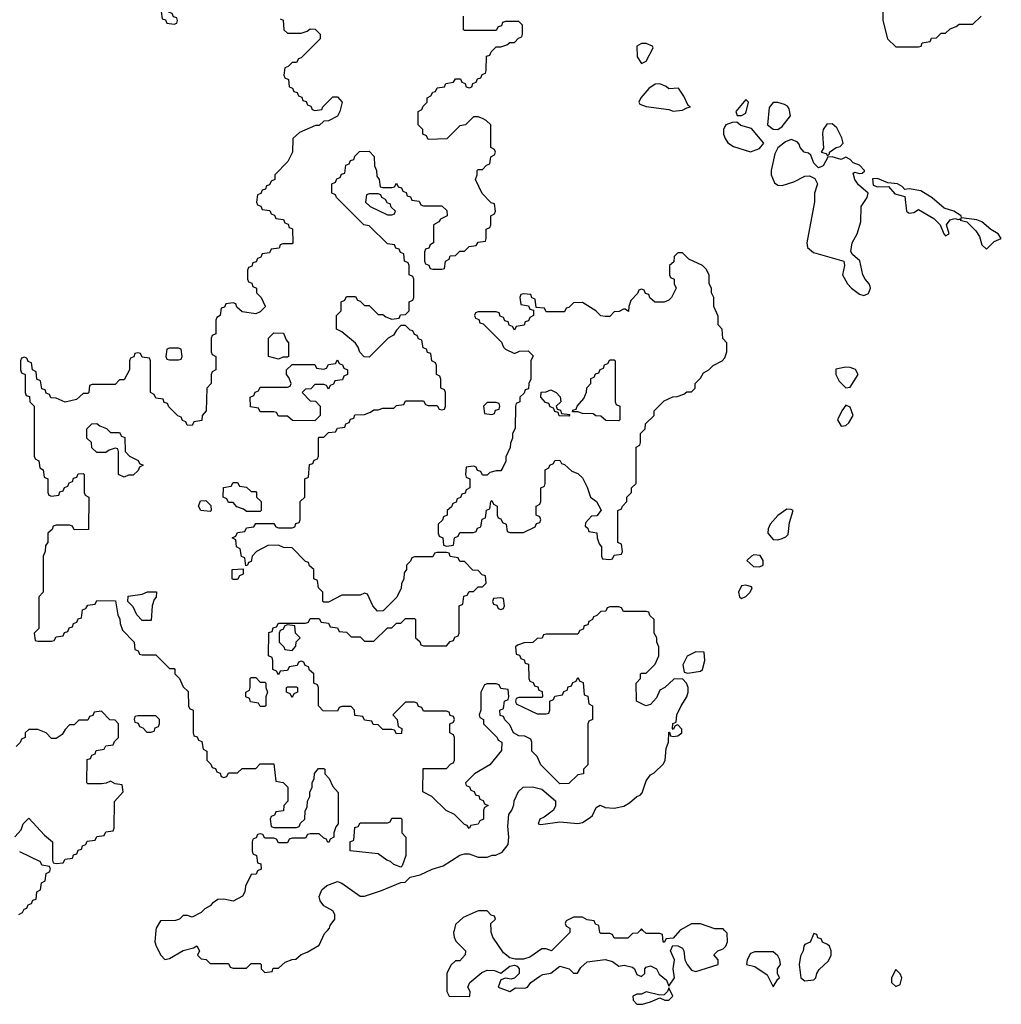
# Model space of a CAD drawing. Header units: inches. Extents: x 2380053 to 2584298, y 380219 to 546618.
# Tile 339 of 656: x 2533150 to 2537475, y 429674 to 434014. Entities that reach past the tile are written whole.
import ezdxf

# ---------------------------------------------------------------- set-up
doc = ezdxf.new("R2010")
doc.units = ezdxf.units.IN
doc.header["$MEASUREMENT"] = 0
doc.layers.add('C5432', color=7, linetype='Continuous')
doc.layers.add('C5433', color=7, linetype='Continuous')

msp = doc.modelspace()

# ---------------------------------------------------------------- linework, layer by layer
at = {"layer": 'C5432', "color": 2, "elevation": 38}
for points in [[(2533749.9, 430000), (2533746, 429950), (2533751, 429930), (2533771.3, 429890), (2533790, 429871.3), (2533810, 429876), (2533870, 429911.3), (2533916.4, 429923.6), (2533930, 429932), (2533942, 429910), (2533934, 429890), (2533950, 429874), (2533971.3, 429871.3), (2533990, 429854), (2534070, 429854), (2534078, 429838), (2534090, 429834), (2534150, 429834), (2534170, 429854), (2534210, 429854), (2534214, 429850), (2534214, 429830), (2534230, 429814), (2534262, 429818), (2534267.3, 429832.7), (2534290, 429834), (2534320.4, 429859.6), (2534350, 429872), (2534367.3, 429872.7), (2534390, 429894), (2534416.4, 429903.6), (2534470, 429934), (2534493.2, 429986.8), (2534505.8, 430000)], [(2535064.2, 430000), (2535062, 429990), (2535064.7, 429970), (2535071.6, 429951.6), (2535114, 429910), (2535112.7, 429892.7), (2535090, 429866), (2535070, 429866), (2535050, 429846), (2535032, 429810), (2535032, 429730), (2535042, 429710), (2535130, 429708.2), (2535134, 429710), (2535135.3, 429730), (2535124, 429750), (2535133.2, 429770), (2535186, 429814), (2535210, 429824.4), (2535242.8, 429822.8), (2535270, 429811), (2535310, 429842.8), (2535330, 429846.8), (2535342, 429842), (2535351.1, 429831.1), (2535350.5, 429809.5), (2535330.5, 429789.5), (2535315.9, 429784.1), (2535290, 429789), (2535270, 429782), (2535258, 429750), (2535310, 429731), (2535334, 429746), (2535375.5, 429744.5), (2535388, 429750), (2535402, 429770), (2535441.5, 429798.5), (2535454.8, 429805.2), (2535490, 429811), (2535530, 429842.8), (2535570.6, 429830.6), (2535590, 429811.3), (2535608.4, 429811.6), (2535623.2, 429836.8), (2535650, 429861), (2535730, 429872), (2535762.8, 429862.8), (2535790, 429842), (2535813.2, 429846.8), (2535850, 429837.3), (2535858.8, 429830), (2535870, 429804.7), (2535890, 429796), (2535904, 429810), (2535905.2, 429830), (2535910, 429838), (2535930, 429844), (2535956, 429830), (2535967.1, 429807.1), (2535999.8, 429779.8), (2536010, 429754), (2536035.3, 429790), (2536029, 429830), (2536036, 429870), (2536018, 429910), (2536027.3, 429932.7), (2536050, 429932), (2536070, 429922), (2536076, 429910), (2536080.7, 429870), (2536090.5, 429850), (2536110, 429824.7), (2536130, 429818), (2536228, 429850), (2536228, 429870), (2536208.4, 429891.6), (2536226, 429910), (2536250, 429918), (2536262, 429930), (2536268.7, 429950), (2536267.3, 429987.3), (2536255.6, 430000)], [(2535574, 430000), (2535574, 429990), (2535494, 429910), (2535470, 429918), (2535450, 429918), (2535398, 429882), (2535370, 429873.2), (2535332.9, 429872.9), (2535310, 429879), (2535281.5, 429901.5), (2535235.3, 429970), (2535227.3, 429992.7), (2535227.1, 430000)], [(2535884.4, 430000), (2535872.7, 429987.3), (2535850, 429986), (2535830, 429966), (2535770, 429966), (2535762, 429982), (2535750, 429986), (2535710, 429986), (2535706, 429990), (2535704.7, 430000)], [(2536059.3, 430000), (2536030, 429966), (2535998, 429962), (2535990, 429946), (2535986, 429950), (2535982, 429982), (2535970, 429986), (2535910, 429986), (2535896, 430000)]]:
    msp.add_lwpolyline(points, dxfattribs=at)
for points in [[(2536650, 429986), (2536632.7, 429947.3), (2536610, 429938), (2536604.7, 429930), (2536602, 429910), (2536590, 429886), (2536584.9, 429850), (2536592, 429790), (2536610, 429778), (2536650, 429782), (2536658, 429790), (2536662, 429810), (2536672.9, 429827.1), (2536714.6, 429865.4), (2536726, 429890), (2536726, 429910), (2536718, 429930), (2536710, 429938), (2536687.3, 429947.3), (2536682, 429962), (2536667.3, 429967.3), (2536662, 429982)], [(2536470, 429906), (2536390, 429906), (2536370, 429898), (2536356, 429870), (2536352, 429850), (2536390, 429840.7), (2536443.4, 429803.4), (2536470, 429751.3), (2536490, 429784.7), (2536498, 429790), (2536489, 429810), (2536489, 429830), (2536502, 429850), (2536499, 429870), (2536490, 429888)], [(2537010, 429828), (2536991.3, 429790), (2536992, 429770), (2537010, 429752), (2537030, 429762), (2537037.2, 429790), (2537030, 429808)], [(2536010, 429746), (2536004.7, 429730), (2535990, 429715.3), (2535970, 429714), (2535910, 429728.7), (2535890, 429719), (2535870, 429719), (2535852, 429710), (2535852.7, 429692.7), (2535870, 429674), (2535894, 429674), (2535930, 429684.7), (2535970, 429702), (2535992.7, 429692.7), (2536010, 429692), (2536028, 429710)]]:
    msp.add_lwpolyline(points, close=True, dxfattribs=at)
at = {"layer": 'C5433', "color": 2, "elevation": 38}
for points in [[(2536954, 434090), (2536954, 434010), (2536974, 433930), (2537010, 433894), (2537110, 433894), (2537122, 433898), (2537127.3, 433912.7), (2537162, 433918), (2537167.3, 433932.7), (2537190, 433934), (2537210, 433954), (2537230, 433954), (2537250, 433974), (2537276.4, 433983.6), (2537290, 433994), (2537350, 433994), (2537386, 434030)], [(2534298, 434018), (2534311.6, 434011.6), (2534314, 433970), (2534330, 433954), (2534390, 433954), (2534416.4, 433963.6), (2534430, 433974), (2534451.6, 433971.6), (2534474, 433950), (2534474, 433930), (2534390, 433846), (2534378, 433842), (2534370, 433826), (2534350, 433826), (2534332.7, 433807.3), (2534318, 433802), (2534314, 433770), (2534318, 433758), (2534334, 433750), (2534338, 433718), (2534352.7, 433712.7), (2534358, 433698), (2534372.7, 433692.7), (2534378, 433678), (2534392.7, 433672.7), (2534398, 433658), (2534412.7, 433652.7), (2534418, 433638), (2534432.7, 433632.7), (2534438, 433618), (2534450, 433614), (2534482, 433618), (2534486, 433630), (2534530, 433674), (2534550, 433674), (2534571.3, 433650), (2534561, 433610), (2534550.8, 433589.2), (2534510, 433568), (2534490, 433566), (2534470, 433548), (2534452.7, 433547.3), (2534383.6, 433516.4), (2534354, 433490), (2534352, 433430), (2534331.6, 433388.4), (2534274, 433330), (2534274, 433310), (2534258, 433302), (2534250, 433286), (2534238, 433282), (2534232.7, 433267.3), (2534218, 433262), (2534212.7, 433247.3), (2534198, 433242), (2534194, 433210), (2534198, 433198), (2534212.7, 433192.7), (2534218, 433178), (2534252.7, 433172.7), (2534258, 433158), (2534272.7, 433152.7), (2534278, 433138), (2534312.7, 433132.7), (2534318, 433118), (2534332.7, 433112.7), (2534338, 433098), (2534352.7, 433092.7), (2534354, 433030), (2534350, 433026), (2534310, 433026), (2534298, 433022), (2534292.7, 433007.3), (2534258, 433002), (2534250, 432986), (2534218, 432982), (2534212.7, 432967.3), (2534198, 432962), (2534192.7, 432947.3), (2534178, 432942), (2534172.7, 432927.3), (2534158, 432922), (2534154, 432910), (2534154, 432870), (2534158, 432858), (2534172.7, 432852.7), (2534178, 432838), (2534194, 432830), (2534194, 432810), (2534214, 432790), (2534231.6, 432751.6), (2534231.6, 432748.4), (2534210, 432726), (2534190, 432718), (2534130, 432726), (2534107.3, 432747.3), (2534102, 432762), (2534090, 432766), (2534058, 432762), (2534052.7, 432747.3), (2534038, 432742), (2534034, 432710), (2534018, 432702), (2534014, 432690), (2534014, 432630), (2533998, 432622), (2533994, 432610), (2533994, 432550), (2533998, 432538), (2534014, 432530), (2534014, 432470), (2533998, 432462), (2533994, 432450), (2533994, 432410), (2533974, 432390), (2533972, 432290), (2533954, 432270), (2533952.7, 432247.3), (2533918, 432242), (2533910, 432226), (2533887.3, 432227.3), (2533882, 432242), (2533867.3, 432247.3), (2533862, 432262), (2533847.3, 432267.3), (2533807.3, 432307.3), (2533802, 432322), (2533787.3, 432327.3), (2533782, 432342), (2533750, 432346), (2533742, 432362), (2533726, 432370), (2533726, 432510), (2533722, 432522), (2533690, 432526), (2533682, 432542), (2533670, 432546), (2533658, 432542), (2533652.7, 432527.3), (2533638, 432522), (2533634, 432510), (2533634, 432470), (2533610, 432426), (2533590, 432426), (2533570, 432406), (2533470, 432406), (2533458, 432402), (2533454, 432370), (2533450, 432366), (2533430, 432366), (2533399.6, 432340.4), (2533350, 432328), (2533310, 432346), (2533287.3, 432347.3), (2533282, 432362), (2533267.3, 432367.3), (2533262, 432382), (2533247.3, 432387.3), (2533242, 432422), (2533226, 432430), (2533222, 432462), (2533206, 432470), (2533202, 432502), (2533187.3, 432507.3), (2533182, 432522), (2533170, 432526), (2533158, 432522), (2533154, 432510), (2533154, 432470), (2533158, 432458), (2533174, 432450), (2533174, 432370), (2533178, 432358), (2533192.7, 432352.7), (2533194, 432330), (2533214, 432310), (2533214, 432090), (2533218, 432078), (2533234, 432070), (2533238, 432038), (2533254, 432030), (2533258, 431998), (2533274, 431990), (2533274, 431930), (2533278, 431918), (2533290, 431914), (2533322, 431918), (2533327.3, 431932.7), (2533342, 431938), (2533347.3, 431952.7), (2533362, 431958), (2533367.3, 431972.7), (2533382, 431978), (2533387.3, 431992.7), (2533402, 431998), (2533407.3, 432012.7), (2533430, 432014), (2533434, 432010), (2533434, 431930), (2533438, 431918), (2533454, 431910), (2533452.7, 431767.3), (2533390, 431766), (2533382, 431782), (2533370, 431786), (2533310, 431786), (2533298, 431782), (2533292.7, 431767.3), (2533274, 431750), (2533274, 431710), (2533263.6, 431696.4), (2533262, 431670), (2533254, 431650), (2533254, 431490), (2533234, 431470), (2533234, 431330), (2533214, 431310), (2533218, 431278), (2533230, 431274), (2533290, 431274), (2533302, 431278), (2533310, 431294), (2533342, 431298), (2533347.3, 431312.7), (2533362, 431318), (2533367.3, 431332.7), (2533382, 431338), (2533387.3, 431352.7), (2533402, 431358), (2533407.3, 431372.7), (2533422, 431378), (2533427.3, 431412.7), (2533442, 431418), (2533450, 431434), (2533482, 431438), (2533490, 431454), (2533572.7, 431452.7), (2533582, 431390), (2533591.6, 431371.6), (2533592.7, 431352.7), (2533603.6, 431323.6), (2533654, 431270), (2533658, 431238), (2533672.7, 431232.7), (2533678, 431218), (2533690, 431214), (2533750, 431214), (2533810, 431154), (2533830, 431154), (2533834, 431150), (2533834, 431130), (2533854, 431110), (2533870, 431074), (2533892.7, 431052.7), (2533894, 430990), (2533898, 430978), (2533914, 430970), (2533914, 430870), (2533918, 430858), (2533932.7, 430852.7), (2533938, 430838), (2533952.7, 430832.7), (2533958, 430798), (2533974, 430790), (2533974, 430750), (2533992.7, 430732.7), (2533998, 430718), (2534012.7, 430712.7), (2534018, 430698), (2534032.7, 430692.7), (2534038, 430678), (2534050, 430674), (2534062, 430678), (2534070, 430694), (2534110, 430694), (2534130, 430714), (2534190, 430714), (2534210, 430734), (2534270, 430734), (2534278, 430658), (2534311.6, 430651.6), (2534331.6, 430631.6), (2534332, 430570), (2534314, 430550), (2534312.7, 430527.3), (2534278, 430522), (2534272.7, 430507.3), (2534258, 430502), (2534254, 430490), (2534258, 430458), (2534270, 430454), (2534370, 430454), (2534382, 430458), (2534387.3, 430472.7), (2534406, 430490), (2534407.3, 430527.3), (2534416.4, 430543.6), (2534418, 430570), (2534428, 430590), (2534428, 430610), (2534438, 430630), (2534438, 430650), (2534448, 430670), (2534448.4, 430691.6), (2534467.3, 430712.7), (2534490, 430714), (2534494, 430710), (2534494, 430690), (2534514, 430670), (2534530, 430634), (2534552.7, 430607.3), (2534554, 430470), (2534543.6, 430456.4), (2534534, 430430), (2534534, 430410), (2534518, 430402), (2534512.7, 430387.3), (2534506, 430390), (2534502, 430402), (2534490, 430406), (2534470, 430426), (2534430, 430426), (2534418, 430422), (2534410, 430406), (2534350, 430406), (2534338, 430402), (2534330, 430386), (2534290, 430386), (2534282, 430402), (2534270, 430406), (2534230, 430406), (2534222, 430422), (2534210, 430426), (2534198, 430422), (2534192.7, 430407.3), (2534178, 430402), (2534174, 430390), (2534174, 430350), (2534178, 430338), (2534194, 430330), (2534198, 430298), (2534212.7, 430292.7), (2534214, 430270), (2534198, 430262), (2534192.7, 430247.3), (2534170, 430246), (2534145.4, 430194.6), (2534142, 430170), (2534132, 430150), (2534090, 430128.7), (2534050, 430138), (2534023.6, 430136.4), (2533999.6, 430120.4), (2533990, 430108), (2533965.4, 430094.6), (2533950, 430078), (2533910, 430058), (2533890, 430066), (2533870, 430066), (2533854, 430050), (2533836.9, 430043.1), (2533770, 430042), (2533750.6, 430009.4), (2533749.9, 430000)], [(2534505.8, 430000), (2534515.3, 430010), (2534518, 430022), (2534538, 430050), (2534538, 430070), (2534530, 430086), (2534490, 430108), (2534474, 430130), (2534469, 430149), (2534481.6, 430178.4), (2534502.9, 430197.1), (2534550, 430216), (2534570, 430207.3), (2534650, 430151), (2534670, 430150.8), (2534744.9, 430175.1), (2534830, 430211.3), (2534848, 430212), (2534870, 430234), (2534914.6, 430245.4), (2534968, 430270), (2535016, 430284), (2535090, 430331.3), (2535110, 430338), (2535130, 430338), (2535170, 430322), (2535210, 430322), (2535231.3, 430331.3), (2535248.7, 430331.3), (2535275.3, 430344.7), (2535302, 430378), (2535305.2, 430410), (2535301.2, 430458.8), (2535306, 430510), (2535318, 430530), (2535327.3, 430552.7), (2535328.4, 430571.6), (2535348.4, 430611.6), (2535368.4, 430631.6), (2535410, 430632), (2535450, 430622), (2535511, 430571), (2535511.1, 430548.9), (2535502, 430530), (2535461, 430499), (2535442, 430490), (2535434, 430470), (2535446, 430466), (2535530, 430478), (2535610, 430470.8), (2535630, 430476), (2535663.2, 430496.8), (2535673.6, 430506.4), (2535690, 430542), (2535708.4, 430551.6), (2535730, 430541), (2535770, 430538), (2535812.3, 430547.7), (2535837.5, 430562.5), (2535868.7, 430590), (2535884.7, 430595.3), (2535893.2, 430606.8), (2535910, 430658.8), (2535930, 430686), (2535945.2, 430694.8), (2535986.3, 430733.7), (2535994, 430750), (2535999, 430801), (2536008.7, 430830), (2536010, 430874), (2536014, 430874), (2536018, 430858), (2536030, 430854), (2536050, 430858), (2536068, 430870), (2536067.3, 430887.3), (2536050, 430906), (2536038, 430902), (2536030, 430886), (2536026, 430890), (2536028.4, 430911.6), (2536042, 430918), (2536046, 430950), (2536064, 430990), (2536089, 431030), (2536095.3, 431050), (2536095.3, 431070), (2536088.9, 431088.9), (2536070, 431108), (2536032.7, 431107.3), (2535992, 431070), (2535970, 431058), (2535955.3, 431024.7), (2535930, 430995.3), (2535909.1, 430989.1), (2535868, 431010), (2535866, 431090), (2535886, 431110), (2535886, 431130), (2535890, 431134), (2535910, 431134), (2535950, 431174), (2535966, 431210), (2535966, 431250), (2535958, 431270), (2535958, 431290), (2535946, 431310), (2535946, 431370), (2535927.3, 431387.3), (2535922, 431402), (2535910, 431406), (2535810, 431406), (2535802, 431422), (2535790, 431426), (2535750, 431426), (2535738, 431422), (2535732.7, 431407.3), (2535710, 431406), (2535692.7, 431387.3), (2535678, 431382), (2535674, 431370), (2535658, 431362), (2535652.7, 431347.3), (2535638, 431342), (2535632.7, 431327.3), (2535618, 431322), (2535610, 431306), (2535470, 431306), (2535458, 431302), (2535452.7, 431287.3), (2535430, 431286), (2535411.6, 431268.4), (2535372.7, 431267.3), (2535343.6, 431256.4), (2535334, 431250), (2535338, 431218), (2535352.7, 431212.7), (2535358, 431198), (2535372.7, 431192.7), (2535378, 431178), (2535392.7, 431172.7), (2535394, 431110), (2535398, 431098), (2535412.7, 431092.7), (2535418, 431078), (2535432.7, 431072.7), (2535438, 431058), (2535452.7, 431052.7), (2535454, 431030), (2535450, 431026), (2535350, 431026), (2535338, 431022), (2535334, 431010), (2535338, 430998), (2535430, 430954), (2535470, 430954), (2535482, 430958), (2535486, 430970), (2535486, 431010), (2535502, 431018), (2535507.3, 431032.7), (2535542, 431038), (2535547.3, 431052.7), (2535562, 431058), (2535567.3, 431072.7), (2535582, 431078), (2535587.3, 431092.7), (2535602, 431098), (2535610, 431114), (2535618, 431098), (2535632.7, 431092.7), (2535638, 431038), (2535652.7, 431032.7), (2535658, 430998), (2535674, 430990), (2535674, 430930), (2535658, 430922), (2535654, 430910), (2535654, 430730), (2535634, 430710), (2535634, 430690), (2535610, 430686), (2535570, 430648), (2535530, 430646), (2535446, 430730), (2535430, 430766), (2535406, 430790), (2535406, 430830), (2535402, 430842), (2535376.4, 430856.4), (2535350, 430858), (2535326, 430870), (2535310, 430906), (2535287.3, 430927.3), (2535282, 430942), (2535267.3, 430947.3), (2535266, 430970), (2535282, 430978), (2535286, 431010), (2535302, 431018), (2535306, 431030), (2535302, 431062), (2535270, 431066), (2535262, 431082), (2535250, 431086), (2535210, 431086), (2535198, 431082), (2535182, 431050), (2535182, 430970), (2535174, 430950), (2535178, 430938), (2535194, 430930), (2535194, 430910), (2535254, 430850), (2535258, 430838), (2535274, 430830), (2535272.7, 430792.7), (2535222, 430730), (2535154, 430690), (2535114, 430650), (2535118, 430638), (2535132.7, 430632.7), (2535138, 430618), (2535152.7, 430612.7), (2535158, 430598), (2535172.7, 430592.7), (2535178, 430578), (2535192.7, 430572.7), (2535198, 430558), (2535214, 430550), (2535198, 430542), (2535194, 430530), (2535194, 430490), (2535178, 430482), (2535170, 430468), (2535138, 430462), (2535130, 430448.7), (2535122, 430462), (2535110, 430466), (2535066, 430510), (2535028.9, 430528.9), (2534966, 430590), (2534926, 430610), (2534927.3, 430712.7), (2535030, 430714), (2535050, 430734), (2535062, 430738), (2535066, 430750), (2535066, 430850), (2535062, 430862), (2535046, 430870), (2535046, 430910), (2535062, 430918), (2535066, 430930), (2535062, 430942), (2535047.3, 430947.3), (2535042, 430962), (2535030, 430966), (2534930, 430966), (2534922, 430982), (2534907.3, 430987.3), (2534902, 431002), (2534890, 431006), (2534850, 431006), (2534794, 430950), (2534814, 430930), (2534818, 430898), (2534834, 430890), (2534832.7, 430867.3), (2534810, 430866), (2534802, 430882), (2534790, 430886), (2534750, 430886), (2534730, 430906), (2534707.3, 430907.3), (2534702, 430922), (2534670, 430926), (2534662, 430942), (2534627.3, 430947.3), (2534626, 430970), (2534610, 430986), (2534570, 430986), (2534558, 430982), (2534550, 430966), (2534487.3, 430967.3), (2534466, 430990), (2534466, 431070), (2534462, 431082), (2534446, 431090), (2534446, 431130), (2534427.3, 431147.3), (2534422, 431162), (2534407.3, 431167.3), (2534402, 431182), (2534390, 431186), (2534378, 431182), (2534372.7, 431167.3), (2534338, 431162), (2534330, 431146), (2534298, 431142), (2534290, 431126), (2534282, 431142), (2534266, 431150), (2534266, 431190), (2534262, 431202), (2534246, 431210), (2534247.3, 431312.7), (2534262, 431318), (2534267.3, 431332.7), (2534282, 431338), (2534290, 431354), (2534410, 431354), (2534422, 431358), (2534430, 431374), (2534470, 431374), (2534478, 431358), (2534510, 431354), (2534518, 431338), (2534550, 431334), (2534558, 431318), (2534590, 431314), (2534610, 431294), (2534650, 431294), (2534670, 431274), (2534710, 431274), (2534770, 431334), (2534790, 431334), (2534810, 431354), (2534830, 431354), (2534850, 431374), (2534890, 431374), (2534894, 431370), (2534894, 431290), (2534912.7, 431272.7), (2534918, 431258), (2534930, 431254), (2535030, 431254), (2535047.3, 431272.7), (2535062, 431278), (2535067.3, 431292.7), (2535082, 431298), (2535086, 431310), (2535086, 431430), (2535102, 431438), (2535107.3, 431472.7), (2535122, 431478), (2535130, 431494), (2535150, 431494), (2535170, 431514), (2535190, 431514), (2535206, 431530), (2535202, 431562), (2535187.3, 431567.3), (2535170, 431586), (2535147.3, 431587.3), (2535110, 431626), (2535090, 431626), (2535082, 431642), (2535047.3, 431647.3), (2535042, 431662), (2535030, 431666), (2534990, 431666), (2534978, 431662), (2534970, 431646), (2534890, 431646), (2534878, 431642), (2534872.7, 431627.3), (2534854, 431610), (2534854, 431590), (2534843.6, 431576.4), (2534842, 431550), (2534832.7, 431527.3), (2534831.6, 431508.4), (2534811.6, 431468.4), (2534751.6, 431408.4), (2534727.3, 431407.3), (2534706, 431430), (2534682, 431482), (2534670, 431486), (2534650, 431478), (2534570, 431478), (2534510, 431446), (2534490, 431446), (2534486, 431450), (2534486, 431490), (2534466, 431510), (2534462, 431542), (2534446, 431550), (2534446, 431590), (2534427.3, 431607.3), (2534422, 431622), (2534410, 431626), (2534350, 431686), (2534312.7, 431687.3), (2534290, 431698), (2534243.6, 431696.4), (2534194, 431670), (2534174, 431650), (2534170, 431626), (2534158, 431622), (2534154, 431610), (2534146, 431606), (2534142, 431642), (2534127.3, 431647.3), (2534122, 431682), (2534106, 431690), (2534102, 431722), (2534086, 431730), (2534102, 431738), (2534110, 431754), (2534142, 431758), (2534150, 431774), (2534182, 431778), (2534190, 431794), (2534270, 431794), (2534278, 431778), (2534290, 431774), (2534350, 431774), (2534362, 431778), (2534367.3, 431792.7), (2534382, 431798), (2534386, 431810), (2534386, 431890), (2534406, 431910), (2534406, 431990), (2534422, 431998), (2534427.3, 432052.7), (2534442, 432058), (2534447.3, 432072.7), (2534462, 432078), (2534466, 432090), (2534466, 432170), (2534470, 432174), (2534490, 432174), (2534510, 432194), (2534542, 432198), (2534550, 432214), (2534582, 432218), (2534587.3, 432232.7), (2534602, 432238), (2534607.3, 432252.7), (2534622, 432258), (2534627.3, 432272.7), (2534670, 432274), (2534696.4, 432283.6), (2534710, 432294), (2534730, 432294), (2534750, 432302), (2534798, 432302), (2534810, 432314), (2534842, 432318), (2534850, 432334), (2534930, 432334), (2534938, 432318), (2534950, 432314), (2534990, 432314), (2534998, 432298), (2535010, 432294), (2535022, 432298), (2535026, 432310), (2535026, 432370), (2535022, 432382), (2535006, 432390), (2535006, 432430), (2535002, 432442), (2534986, 432450), (2534986, 432490), (2534982, 432502), (2534966, 432510), (2534962, 432542), (2534947.3, 432547.3), (2534942, 432562), (2534927.3, 432567.3), (2534922, 432602), (2534907.3, 432607.3), (2534902, 432622), (2534890, 432626), (2534882, 432642), (2534870, 432646), (2534850, 432666), (2534830, 432666), (2534810, 432646), (2534796.9, 432623.1), (2534774, 432610), (2534690, 432526), (2534667.3, 432527.3), (2534648.4, 432548.4), (2534642, 432570), (2534630, 432588), (2534570, 432638), (2534546, 432650), (2534546, 432710), (2534566, 432730), (2534566, 432770), (2534582, 432778), (2534590, 432794), (2534630, 432794), (2534638, 432778), (2534650, 432774), (2534670, 432754), (2534690, 432754), (2534730, 432714), (2534750, 432714), (2534763.6, 432703.6), (2534790, 432694), (2534822, 432698), (2534827.3, 432712.7), (2534850, 432714), (2534866, 432730), (2534866, 432770), (2534882, 432778), (2534886, 432790), (2534886, 432870), (2534882, 432882), (2534866, 432890), (2534866, 432930), (2534862, 432942), (2534846, 432950), (2534842, 432982), (2534827.3, 432987.3), (2534822, 433002), (2534807.3, 433007.3), (2534802, 433022), (2534770, 433026), (2534690, 433106), (2534666, 433110), (2534546, 433230), (2534542, 433242), (2534526, 433250), (2534526, 433290), (2534542, 433298), (2534547.3, 433312.7), (2534562, 433318), (2534567.3, 433332.7), (2534582, 433338), (2534587.3, 433372.7), (2534602, 433378), (2534607.3, 433392.7), (2534622, 433398), (2534627.3, 433412.7), (2534647.3, 433432.7), (2534690, 433434), (2534711.6, 433411.6), (2534714, 433370), (2534722, 433350), (2534723.6, 433323.6), (2534734, 433310), (2534738, 433278), (2534750, 433274), (2534790, 433274), (2534802, 433278), (2534810, 433294), (2534818, 433278), (2534832.7, 433272.7), (2534838, 433258), (2534852.7, 433252.7), (2534858, 433238), (2534872.7, 433232.7), (2534878, 433218), (2534910, 433214), (2534918, 433198), (2534930, 433194), (2535010, 433194), (2535032.7, 433172.7), (2535034, 433150), (2535004.7, 433135.3), (2534996.9, 433123.1), (2534974, 433110), (2534974, 433030), (2534958, 433022), (2534952.7, 433007.3), (2534938, 433002), (2534934, 432990), (2534934, 432950), (2534938, 432938), (2534952.7, 432932.7), (2534958, 432918), (2534970, 432914), (2535010, 432914), (2535022, 432918), (2535026, 432950), (2535042, 432958), (2535047.3, 432972.7), (2535070, 432974), (2535090, 432994), (2535110, 432994), (2535130, 433014), (2535162, 433018), (2535170, 433034), (2535202, 433038), (2535206, 433050), (2535206, 433090), (2535222, 433098), (2535226, 433110), (2535226, 433150), (2535242, 433158), (2535246, 433170), (2535242, 433202), (2535227.3, 433207.3), (2535187.3, 433247.3), (2535158, 433310), (2535166, 433330), (2535166, 433350), (2535170, 433354), (2535190, 433354), (2535207.3, 433372.7), (2535222, 433378), (2535226, 433410), (2535242, 433418), (2535246, 433430), (2535242, 433442), (2535226, 433450), (2535226, 433550), (2535206, 433570), (2535190, 433578), (2535170, 433586), (2535150, 433586), (2535114, 433550), (2535090, 433546), (2535031.6, 433488.4), (2534950, 433486), (2534942, 433502), (2534926, 433510), (2534926, 433530), (2534906, 433550), (2534906, 433610), (2534922, 433618), (2534927.3, 433632.7), (2534946, 433650), (2534946, 433670), (2534962, 433678), (2534970, 433694), (2534982, 433698), (2534990, 433714), (2535022, 433718), (2535027.3, 433732.7), (2535062, 433738), (2535070, 433754), (2535092.7, 433752.7), (2535098, 433738), (2535112.7, 433732.7), (2535118, 433718), (2535130, 433714), (2535142, 433718), (2535147.3, 433732.7), (2535162, 433738), (2535167.3, 433752.7), (2535182, 433758), (2535187.3, 433772.7), (2535202, 433778), (2535206, 433790), (2535207.3, 433852.7), (2535222, 433858), (2535227.3, 433872.7), (2535250, 433894), (2535270, 433894), (2535296.4, 433903.6), (2535310, 433914), (2535330, 433914), (2535347.3, 433932.7), (2535362, 433938), (2535366, 433950), (2535366, 433990), (2535350, 434006), (2535290, 434006), (2535278, 434002), (2535272.7, 433987.3), (2535258, 433982), (2535250, 433966), (2535110, 433966), (2535106, 433970), (2535106, 434030)], [(2533128.4, 430411.6), (2533156.4, 430443.6), (2533166, 430470), (2533190, 430494), (2533259.6, 430419.6), (2533294, 430390), (2533294, 430310), (2533298, 430298), (2533310, 430294), (2533342, 430298), (2533350, 430314), (2533382, 430318), (2533387.3, 430332.7), (2533402, 430338), (2533407.3, 430352.7), (2533422, 430358), (2533427.3, 430372.7), (2533442, 430378), (2533447.3, 430392.7), (2533482, 430398), (2533490, 430414), (2533522, 430418), (2533530, 430434), (2533562, 430438), (2533566, 430450), (2533567.3, 430567.3), (2533606, 430610), (2533602, 430642), (2533570, 430646), (2533550, 430658), (2533531.6, 430648.4), (2533510, 430646), (2533450, 430646), (2533446, 430650), (2533447.3, 430752.7), (2533462, 430758), (2533467.3, 430772.7), (2533482, 430778), (2533487.3, 430792.7), (2533522, 430798), (2533530, 430814), (2533562, 430818), (2533567.3, 430832.7), (2533586, 430850), (2533586, 430910), (2533570, 430926), (2533547.3, 430927.3), (2533510, 430966), (2533478, 430962), (2533472.7, 430947.3), (2533458, 430942), (2533450, 430926), (2533410, 430926), (2533390, 430906), (2533370, 430906), (2533350, 430886), (2533336.9, 430863.1), (2533310, 430846), (2533290, 430846), (2533266, 430870), (2533230, 430886), (2533190, 430886), (2533174, 430870), (2533174, 430850), (2533158, 430842), (2533152.7, 430827.3), (2533134, 430810)], [(2533146, 430070), (2533162, 430078), (2533170, 430094), (2533182, 430098), (2533187.3, 430112.7), (2533202, 430118), (2533207.3, 430132.7), (2533222, 430138), (2533226, 430170), (2533242, 430178), (2533246, 430210), (2533262, 430218), (2533266, 430250), (2533282, 430258), (2533286, 430270), (2533282, 430282), (2533247.3, 430287.3), (2533242, 430302), (2533150, 430346)], [(2535227.1, 430000), (2535226, 430030), (2535246, 430050), (2535242, 430062), (2535227.3, 430067.3), (2535210, 430086), (2535170, 430086), (2535103.6, 430056.4), (2535070, 430026), (2535064.2, 430000)], [(2535704.7, 430000), (2535702, 430022), (2535687.3, 430027.3), (2535682, 430042), (2535650, 430046), (2535630, 430058), (2535590, 430058), (2535558, 430042), (2535554, 430030), (2535558, 430018), (2535574, 430010), (2535574, 430000)], [(2536255.6, 430000), (2536250, 430006), (2536212.7, 430007.3), (2536150, 430028.7), (2536110, 430028.7), (2536059.6, 430000.4), (2536059.3, 430000)], [(2535896, 430000), (2535890, 430006), (2535884.4, 430000)]]:
    msp.add_lwpolyline(points, dxfattribs=at)
for points in [[(2533790, 434066), (2533778, 434062), (2533774, 434050), (2533778, 434018), (2533792.7, 434012.7), (2533798, 433998), (2533830, 433994), (2533842, 433998), (2533846, 434010), (2533842, 434022), (2533827.3, 434027.3), (2533822, 434042), (2533807.3, 434047.3), (2533802, 434062)], [(2535910, 433909), (2535890, 433909), (2535870, 433898), (2535870.8, 433850), (2535890, 433821), (2535910, 433831.3), (2535942, 433890), (2535938, 433898)], [(2535970, 433731.8), (2535950, 433729.6), (2535922, 433710), (2535886.8, 433670), (2535878, 433650), (2535882, 433642), (2535910, 433631), (2536010, 433618), (2536030, 433611.3), (2536070, 433614.8), (2536090, 433626), (2536106, 433630), (2536095.3, 433635.3), (2536076.9, 433676.9), (2536052.7, 433712.7), (2536010, 433709.2), (2535999.1, 433719.1)], [(2536350, 433662), (2536306, 433610), (2536312, 433592), (2536330, 433591.3), (2536350, 433602), (2536362, 433650)], [(2536490, 433649.3), (2536470, 433649.2), (2536452.8, 433627.2), (2536444.7, 433550), (2536470, 433530.8), (2536490, 433530.7), (2536510, 433542.8), (2536546, 433590), (2536541.2, 433621.2), (2536532.7, 433632.7), (2536519.5, 433639.5)], [(2536310, 433562), (2536290, 433561.2), (2536262, 433550), (2536256.9, 433543.1), (2536251.3, 433530), (2536251.3, 433510), (2536258, 433490), (2536270.9, 433470.9), (2536294.8, 433454.8), (2536370, 433431), (2536410, 433446), (2536429, 433470), (2536374, 433534), (2536327, 433547)], [(2536730, 433555.3), (2536706.8, 433553.2), (2536690.7, 433529.3), (2536687.3, 433512.7), (2536691.6, 433448.4), (2536682, 433430), (2536703.6, 433423.6), (2536710, 433414), (2536718, 433422), (2536718, 433430), (2536748, 433450), (2536765.2, 433454.8), (2536779, 433470), (2536773.2, 433493.2), (2536750, 433538)], [(2536550, 433485.2), (2536524, 433476), (2536490.5, 433449.5), (2536476.8, 433423.2), (2536461, 433350), (2536461, 433330), (2536475.3, 433295.3), (2536490, 433284.7), (2536510, 433282.8), (2536560.7, 433299.3), (2536610, 433324), (2536630, 433326), (2536654.4, 433314.4), (2536664.7, 433290), (2536652, 433250), (2536651.6, 433211.6), (2536618, 433030), (2536622, 433010), (2536647.5, 432987.5), (2536782, 432950), (2536784.7, 432930), (2536776, 432890), (2536798, 432850), (2536814.9, 432830), (2536850, 432804.4), (2536870, 432798), (2536890, 432807.3), (2536899.3, 432830), (2536897.5, 432837.5), (2536893.2, 432850), (2536875.1, 432870), (2536864.5, 432890), (2536851.7, 432951.7), (2536819, 432979), (2536812.5, 432992.5), (2536818.3, 433030), (2536839.6, 433070), (2536856.6, 433123.4), (2536857.2, 433190), (2536884, 433230), (2536889, 433250), (2536845.7, 433285.7), (2536829.5, 433310), (2536822, 433338), (2536830, 433342), (2536850, 433336), (2536862, 433338), (2536873.2, 433346.8), (2536873.2, 433350), (2536850, 433373.2), (2536823.1, 433383.1), (2536810, 433398), (2536790, 433408), (2536770, 433398), (2536730, 433409), (2536711.3, 433408.7), (2536691, 433370), (2536670, 433361.2), (2536650, 433382), (2536636.6, 433416.6), (2536625.1, 433425.1), (2536606.6, 433430), (2536589.2, 433450), (2536585.2, 433465.2), (2536575.5, 433475.5)], [(2536930, 433314.5), (2536907.1, 433312.9), (2536910, 433284.7), (2536930, 433277.3), (2536978.8, 433278.8), (2537006.2, 433246.2), (2537050, 433234), (2537058, 433170), (2537064.5, 433164.5), (2537070, 433161), (2537090, 433164.7), (2537110, 433178), (2537178, 433138), (2537206, 433110), (2537222, 433070), (2537230, 433062), (2537246, 433070), (2537234, 433110), (2537250, 433132), (2537270, 433138), (2537286, 433134), (2537298, 433138), (2537294, 433130), (2537323.5, 433123.5), (2537362.6, 433082.6), (2537378.7, 433058.7), (2537390, 433021), (2537410, 433002.8), (2537443.6, 433036.4), (2537475.3, 433050), (2537462, 433070), (2537429.5, 433089.5), (2537390, 433123.7), (2537367.5, 433132.5), (2537300.4, 433140.4), (2537298, 433150), (2537266, 433170), (2537223.7, 433183.7), (2537170, 433229), (2537120.2, 433260.2), (2537070, 433268.7), (2537050, 433266), (2537038.6, 433278.6), (2537018, 433290), (2536975.1, 433295.1)], [(2534730, 433246), (2534690, 433246), (2534678, 433242), (2534674, 433210), (2534694, 433190), (2534770, 433154), (2534790, 433154), (2534802, 433158), (2534806, 433170), (2534787.3, 433187.3), (2534782, 433202), (2534770, 433206), (2534762, 433222), (2534746, 433230), (2534742, 433242)], [(2536070, 432986), (2536050, 432986), (2536034, 432970), (2536032.7, 432947.3), (2536014, 432930), (2536014, 432890), (2536018, 432878), (2536034, 432870), (2536034, 432850), (2536042, 432830), (2536022, 432790), (2536010, 432778), (2535990, 432768.7), (2535948.4, 432768.4), (2535927.3, 432787.3), (2535922, 432802), (2535907.3, 432807.3), (2535902, 432822), (2535890, 432826), (2535878, 432822), (2535872.7, 432807.3), (2535843.6, 432776.4), (2535834, 432750), (2535832.7, 432727.3), (2535818, 432738), (2535810, 432738), (2535791.6, 432728.4), (2535770, 432726), (2535750, 432706), (2535730, 432706), (2535710, 432708), (2535688, 432730), (2535630, 432768), (2535590, 432766), (2535570, 432746), (2535558, 432742), (2535550, 432726), (2535470, 432726), (2535462, 432742), (2535426, 432746), (2535422, 432782), (2535407.3, 432787.3), (2535402, 432802), (2535370, 432806), (2535358, 432802), (2535354, 432790), (2535358, 432758), (2535392.7, 432752.7), (2535398, 432738), (2535414, 432734), (2535414, 432710), (2535398, 432702), (2535392.7, 432687.3), (2535378, 432682), (2535372.7, 432667.3), (2535338, 432662), (2535330, 432646), (2535322, 432662), (2535307.3, 432667.3), (2535302, 432682), (2535287.3, 432687.3), (2535282, 432702), (2535267.3, 432707.3), (2535262, 432722), (2535250, 432726), (2535170, 432726), (2535158, 432722), (2535154, 432710), (2535158, 432698), (2535172.7, 432692.7), (2535178, 432678), (2535192.7, 432672.7), (2535272.7, 432592.7), (2535282, 432570), (2535290, 432562), (2535330, 432542), (2535352.7, 432552.7), (2535390, 432554), (2535412, 432532), (2535402, 432510), (2535402, 432430), (2535394, 432410), (2535392.7, 432387.3), (2535378, 432382), (2535372.7, 432367.3), (2535354, 432350), (2535354, 432330), (2535338, 432322), (2535334, 432310), (2535332.7, 432212.7), (2535322, 432190), (2535322, 432170), (2535312.7, 432147.3), (2535311.6, 432128.4), (2535292.7, 432087.3), (2535291.6, 432068.4), (2535279.6, 432040.4), (2535270, 432026), (2535250, 432026), (2535222, 432018), (2535210, 432006), (2535190, 432006), (2535182, 432022), (2535167.3, 432027.3), (2535162, 432042), (2535150, 432046), (2535118, 432042), (2535114, 432010), (2535118, 431998), (2535134, 431990), (2535134, 431950), (2535118, 431942), (2535112.7, 431927.3), (2535098, 431922), (2535092.7, 431907.3), (2535078, 431902), (2535072.7, 431887.3), (2535058, 431882), (2535052.7, 431867.3), (2535034, 431850), (2535034, 431830), (2535018, 431822), (2535012.7, 431807.3), (2534994, 431790), (2534994, 431750), (2534998, 431738), (2535014, 431730), (2535018, 431698), (2535030, 431694), (2535062, 431698), (2535066, 431730), (2535082, 431738), (2535090, 431754), (2535150, 431754), (2535162, 431758), (2535167.3, 431772.7), (2535182, 431778), (2535187.3, 431812.7), (2535202, 431818), (2535207.3, 431852.7), (2535222, 431858), (2535226, 431890), (2535230, 431894), (2535238, 431878), (2535254, 431870), (2535254, 431830), (2535258, 431818), (2535270, 431814), (2535278, 431798), (2535294, 431790), (2535298, 431758), (2535310, 431754), (2535370, 431754), (2535422, 431778), (2535427.3, 431792.7), (2535442, 431798), (2535446, 431810), (2535442, 431822), (2535426, 431830), (2535426, 431870), (2535442, 431878), (2535446, 431890), (2535446, 431950), (2535462, 431958), (2535466, 431970), (2535466, 432030), (2535482, 432038), (2535486, 432050), (2535502, 432058), (2535508.4, 432071.6), (2535530, 432072), (2535538, 432058), (2535550, 432054), (2535583.6, 432023.6), (2535610, 432014), (2535630, 431994), (2535650, 431954), (2535664.7, 431910), (2535692, 431890), (2535711.6, 431851.6), (2535692.7, 431827.3), (2535670, 431826), (2535643.6, 431796.4), (2535642, 431782), (2535652.7, 431772.7), (2535658, 431758), (2535692.7, 431752.7), (2535694, 431730), (2535703.6, 431703.6), (2535714, 431690), (2535714, 431650), (2535718, 431638), (2535750, 431634), (2535762, 431638), (2535770, 431654), (2535802, 431658), (2535806, 431670), (2535802, 431702), (2535786, 431710), (2535786, 431850), (2535802, 431858), (2535806, 431870), (2535826, 431890), (2535826, 431910), (2535846, 431930), (2535846, 431950), (2535866, 431970), (2535866, 432130), (2535882, 432138), (2535886, 432150), (2535886, 432190), (2535906, 432210), (2535907.3, 432232.7), (2535946, 432270), (2535946, 432290), (2535990, 432334), (2536028.4, 432351.6), (2536047.3, 432352.7), (2536076.4, 432363.6), (2536090, 432374), (2536110, 432374), (2536126, 432390), (2536126, 432410), (2536150, 432434), (2536163.1, 432456.9), (2536186, 432470), (2536206, 432490), (2536246, 432510), (2536256.4, 432523.6), (2536266, 432550), (2536266, 432590), (2536248.4, 432608.4), (2536246, 432650), (2536228.4, 432668.4), (2536227.3, 432707.3), (2536208, 432750), (2536208, 432790), (2536198, 432810), (2536198, 432830), (2536188, 432850), (2536188, 432890), (2536174.6, 432914.6), (2536158, 432930), (2536098, 432958)], [(2534290, 432518), (2534246, 432530), (2534246, 432610), (2534270, 432634), (2534312.7, 432632.7), (2534323.6, 432603.6), (2534334, 432590), (2534334, 432530), (2534330, 432526), (2534310, 432526)], [(2533850, 432566), (2533810, 432566), (2533798, 432562), (2533794, 432530), (2533798, 432518), (2533810, 432514), (2533850, 432514), (2533862, 432518), (2533866, 432530), (2533862, 432562)], [(2534510, 432386), (2534502, 432402), (2534490, 432406), (2534450, 432406), (2534432.7, 432387.3), (2534410, 432386), (2534394, 432370), (2534430, 432334), (2534452.7, 432332.7), (2534474, 432310), (2534474, 432270), (2534450, 432246), (2534352.7, 432247.3), (2534330, 432266), (2534290, 432266), (2534282, 432282), (2534270, 432286), (2534210, 432286), (2534202, 432302), (2534167.3, 432307.3), (2534166, 432350), (2534182, 432358), (2534187.3, 432372.7), (2534202, 432378), (2534210, 432394), (2534330, 432394), (2534342, 432398), (2534346, 432410), (2534336.4, 432436.4), (2534326, 432450), (2534326, 432470), (2534350, 432494), (2534450, 432494), (2534458, 432478), (2534490, 432474), (2534502, 432478), (2534510, 432494), (2534542, 432498), (2534550, 432514), (2534558, 432498), (2534572.7, 432492.7), (2534578, 432478), (2534594, 432470), (2534594, 432450), (2534578, 432442), (2534572.7, 432427.3), (2534538, 432422), (2534532.7, 432407.3), (2534518, 432402)], [(2535790, 432246), (2535732.7, 432247.3), (2535710, 432266), (2535688.4, 432268.4), (2535676.4, 432276.4), (2535630, 432278), (2535610, 432286), (2535586, 432286), (2535587.3, 432292.7), (2535602, 432298), (2535606, 432310), (2535636.4, 432343.6), (2535647.3, 432372.7), (2535648.4, 432391.6), (2535666, 432410), (2535667.3, 432432.7), (2535682, 432438), (2535687.3, 432452.7), (2535702, 432458), (2535707.3, 432472.7), (2535722, 432478), (2535727.3, 432492.7), (2535742, 432498), (2535750, 432514), (2535770, 432514), (2535774, 432510), (2535774, 432330), (2535778, 432318), (2535794, 432310), (2535794, 432250)], [(2536790, 432482.7), (2536746.4, 432473.6), (2536746, 432450), (2536761.4, 432421.4), (2536790, 432391.3), (2536810, 432394), (2536845.2, 432450), (2536832.3, 432472.3), (2536810, 432481.2)], [(2535570, 432266), (2535527.3, 432267.3), (2535522, 432282), (2535507.3, 432287.3), (2535502, 432302), (2535487.3, 432307.3), (2535482, 432322), (2535467.3, 432327.3), (2535446, 432350), (2535447.3, 432372.7), (2535470, 432374), (2535490, 432382), (2535514, 432370), (2535531.3, 432351.3), (2535534, 432330), (2535514, 432310), (2535518, 432298), (2535532.7, 432292.7), (2535538, 432278), (2535574, 432274)], [(2535250, 432326), (2535210, 432326), (2535194, 432310), (2535198, 432278), (2535230, 432274), (2535242, 432278), (2535247.3, 432292.7), (2535262, 432298), (2535266, 432310), (2535262, 432322)], [(2536790, 432315.3), (2536772, 432290), (2536754, 432250), (2536770, 432222), (2536790, 432224.7), (2536803.1, 432236.9), (2536822, 432270), (2536810, 432306)], [(2533550, 432194), (2533590, 432194), (2533598, 432178), (2533612.7, 432172.7), (2533614, 432110), (2533634, 432090), (2533671.6, 432071.6), (2533678, 432058), (2533694, 432050), (2533678, 432042), (2533672.7, 432027.3), (2533650, 432006), (2533630, 432006), (2533610, 431998), (2533586, 432010), (2533586, 432110), (2533582, 432122), (2533570, 432126), (2533543.6, 432116.4), (2533530, 432106), (2533490, 432106), (2533467.3, 432127.3), (2533466, 432150), (2533446, 432170), (2533446, 432210), (2533467.3, 432232.7), (2533490, 432234), (2533503.6, 432223.6), (2533532.7, 432212.7)], [(2534170, 431934), (2534190, 431934), (2534194, 431930), (2534194, 431910), (2534214, 431890), (2534214, 431850), (2534210, 431846), (2534150, 431846), (2534136.4, 431856.4), (2534107.3, 431867.3), (2534090, 431886), (2534070, 431886), (2534062, 431902), (2534046, 431910), (2534047.3, 431952.7), (2534082, 431958), (2534090, 431974), (2534110, 431974), (2534118, 431958), (2534150, 431954)], [(2533990, 431846), (2533948, 431850), (2533938, 431870), (2533947.3, 431892.7), (2533970, 431894), (2533992.7, 431872.7), (2533994, 431850)], [(2536530, 431857.2), (2536490, 431829), (2536457.3, 431790), (2536447.7, 431770), (2536447.3, 431750), (2536470, 431722.8), (2536490, 431720.7), (2536510, 431726.8), (2536526, 431734), (2536535.5, 431744.5), (2536542, 431798), (2536558, 431850), (2536550, 431855.3)], [(2536385.4, 431654.6), (2536374, 431650), (2536354, 431630), (2536383.6, 431603.6), (2536410, 431602), (2536426, 431610), (2536426, 431630), (2536412.9, 431652.9)], [(2534090, 431546), (2534086, 431550), (2534086, 431590), (2534134, 431594), (2534134, 431570), (2534118, 431562), (2534110, 431546)], [(2533690, 431366), (2533666, 431390), (2533650, 431426), (2533626, 431450), (2533627.3, 431472.7), (2533690, 431482), (2533712.7, 431492.7), (2533752.7, 431492.7), (2533751.6, 431468.4), (2533742, 431458), (2533734, 431430), (2533730, 431366)], [(2536350, 431522), (2536330, 431518), (2536318, 431490), (2536322, 431470), (2536330, 431462), (2536350, 431472), (2536368, 431490), (2536378, 431510), (2536374.6, 431514.6)], [(2535270, 431466), (2535238, 431462), (2535234, 431450), (2535238, 431438), (2535252.7, 431432.7), (2535258, 431418), (2535270, 431414), (2535282, 431418), (2535286, 431430), (2535282, 431462)], [(2534330, 431346), (2534318, 431342), (2534310, 431326), (2534298, 431322), (2534294, 431310), (2534294, 431270), (2534314, 431250), (2534318, 431238), (2534350, 431234), (2534367.3, 431252.7), (2534368.4, 431271.6), (2534386, 431290), (2534366, 431310), (2534362, 431342)], [(2536130, 431228), (2536091.6, 431208.4), (2536072, 431170), (2536078, 431138), (2536094, 431134), (2536150, 431142), (2536158, 431150), (2536168.7, 431190), (2536166, 431226)], [(2534210, 431094), (2534230, 431094), (2534234, 431090), (2534234, 431070), (2534242, 431050), (2534234, 431030), (2534234, 430990), (2534230, 430986), (2534210, 430986), (2534202, 431002), (2534167.3, 431007.3), (2534162, 431022), (2534146, 431030), (2534146, 431050), (2534162, 431058), (2534166, 431070), (2534166, 431110), (2534170, 431114), (2534190, 431114)], [(2534350, 431026), (2534342, 431042), (2534326, 431050), (2534326, 431070), (2534330, 431074), (2534370, 431074), (2534374, 431070), (2534374, 431050), (2534358, 431042)], [(2533750, 430946), (2533670, 430946), (2533658, 430942), (2533654, 430930), (2533658, 430918), (2533672.7, 430912.7), (2533678, 430898), (2533692.7, 430892.7), (2533710, 430874), (2533730, 430874), (2533742, 430878), (2533747.3, 430892.7), (2533762, 430898), (2533766, 430910), (2533766, 430930)], [(2534830, 430278), (2534798, 430290), (2534784, 430304), (2534768, 430310), (2534730, 430338), (2534606, 430350), (2534606, 430390), (2534622, 430398), (2534627.3, 430452.7), (2534642, 430458), (2534650, 430474), (2534770, 430474), (2534782, 430478), (2534790, 430494), (2534830, 430494), (2534834, 430490), (2534834, 430430), (2534852, 430410), (2534851, 430330), (2534836, 430284)]]:
    msp.add_lwpolyline(points, close=True, dxfattribs=at)

doc.saveas('drawing.dxf')
